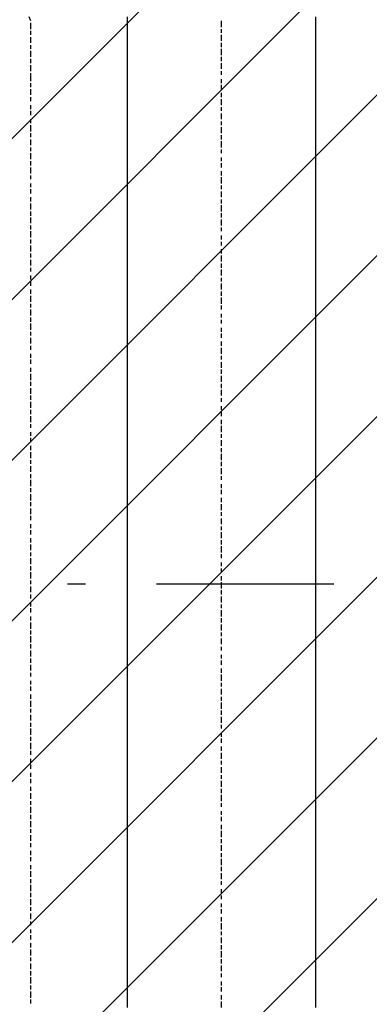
# Model space of a CAD drawing. Extents: x 997 to 109698, y 921 to 94021.
# Tile 570 of 656: x 18410 to 19149, y 55844 to 57922. Entities that reach past the tile are written whole.
import ezdxf

# ---------------------------------------------------------------- set-up
doc = ezdxf.new("R2010")
doc.units = 0
doc.header["$MEASUREMENT"] = 0
doc.layers.add('12', color=7, linetype='CONTINUOUS')
doc.layers.add('28', color=7, linetype='CONTINUOUS')

msp = doc.modelspace()

# ---------------------------------------------------------------- linework, layer by layer
at = {"layer": '12', "color": 1}
for p, q in [((18433.630503, 57919.563401), (18429.630503, 57928.563401)), ((18433.630503, 57902.563401), (18433.630503, 57915.563401)), ((18836.630503, 57906.563401), (18836.630503, 57919.563401)), ((18433.630503, 57890.563401), (18433.630503, 57898.563401)), ((18836.630503, 57894.563401), (18836.630503, 57902.563401)), ((18433.630503, 57873.563401), (18433.630503, 57885.563401)), ((18836.630503, 57877.563401), (18836.630503, 57890.563401)), ((18836.630503, 57864.563401), (18836.630503, 57873.563401)), ((18433.630503, 57860.563401), (18433.630503, 57868.563401)), ((18433.630503, 57843.563401), (18433.630503, 57856.563401)), ((18836.630503, 57847.563401), (18836.630503, 57860.563401)), ((18433.630503, 57830.563401), (18433.630503, 57839.563401)), ((18836.630503, 57834.563401), (18836.630503, 57843.563401)), ((18433.630503, 57813.563401), (18433.630503, 57826.563401)), ((18836.630503, 57818.563401), (18836.630503, 57830.563401)), ((18836.630503, 57805.563401), (18836.630503, 57813.563401)), ((18433.630503, 57805.563401), (18433.630503, 57809.563401)), ((18433.630503, 57792.563401), (18433.630503, 57805.563401)), ((18836.630503, 57788.563401), (18836.630503, 57796.563401)), ((18433.630503, 57779.563401), (18433.630503, 57788.563401)), ((18433.630503, 57763.563401), (18433.630503, 57775.563401)), ((18836.630503, 57775.563401), (18836.630503, 57784.563401)), ((18433.630503, 57750.563401), (18433.630503, 57758.563401)), ((18836.630503, 57758.563401), (18836.630503, 57767.563401)), ((18836.630503, 57741.563401), (18836.630503, 57754.563401)), ((18433.630503, 57733.563401), (18433.630503, 57741.563401)), ((18433.630503, 57720.563401), (18433.630503, 57729.563401)), ((18836.630503, 57729.563401), (18836.630503, 57737.563401)), ((18433.630503, 57703.563401), (18433.630503, 57712.563401)), ((18836.630503, 57712.563401), (18836.630503, 57724.563401)), ((18836.630503, 57699.563401), (18836.630503, 57707.563401)), ((18433.630503, 57686.563401), (18433.630503, 57699.563401)), ((18836.630503, 57682.563401), (18836.630503, 57695.563401)), ((18433.630503, 57674.563401), (18433.630503, 57682.563401)), ((18433.630503, 57657.563401), (18433.630503, 57669.563401)), ((18836.630503, 57669.563401), (18836.630503, 57678.563401)), ((18836.630503, 57652.563401), (18836.630503, 57665.563401)), ((18433.630503, 57644.563401), (18433.630503, 57652.563401)), ((18836.630503, 57640.563401), (18836.630503, 57648.563401)), ((18433.630503, 57627.563401), (18433.630503, 57640.563401)), ((18433.630503, 57614.563401), (18433.630503, 57623.563401)), ((18836.630503, 57623.563401), (18836.630503, 57631.563401)), ((18433.630503, 57597.563401), (18433.630503, 57610.563401)), ((18836.630503, 57610.563401), (18836.630503, 57619.563401)), ((18836.630503, 57593.563401), (18836.630503, 57602.563401)), ((18433.630503, 57585.563401), (18433.630503, 57593.563401)), ((18836.630503, 57576.563401), (18836.630503, 57589.563401)), ((18433.630503, 57568.563401), (18433.630503, 57576.563401)), ((18433.630503, 57555.563401), (18433.630503, 57564.563401)), ((18836.630503, 57564.563401), (18836.630503, 57572.563401)), ((18433.630503, 57538.563401), (18433.630503, 57547.563401)), ((18836.630503, 57547.563401), (18836.630503, 57559.563401)), ((18836.630503, 57534.563401), (18836.630503, 57542.563401)), ((18433.630503, 57521.563401), (18433.630503, 57534.563401)), ((18836.630503, 57517.563401), (18836.630503, 57530.563401)), ((18433.630503, 57508.563401), (18433.630503, 57517.563401)), ((18433.630503, 57492.563401), (18433.630503, 57504.563401)), ((18836.630503, 57504.563401), (18836.630503, 57513.563401)), ((18836.630503, 57487.563401), (18836.630503, 57500.563401)), ((18433.630503, 57479.563401), (18433.630503, 57487.563401)), ((18836.630503, 57475.563401), (18836.630503, 57483.563401)), ((18433.630503, 57462.563401), (18433.630503, 57475.563401)), ((18433.630503, 57449.563401), (18433.630503, 57458.563401)), ((18836.630503, 57458.563401), (18836.630503, 57466.563401)), ((18433.630503, 57432.563401), (18433.630503, 57445.563401)), ((18836.630503, 57445.563401), (18836.630503, 57453.563401)), ((18836.630503, 57428.563401), (18836.630503, 57437.563401)), ((18433.630503, 57420.563401), (18433.630503, 57428.563401)), ((18433.630503, 57403.563401), (18433.630503, 57415.563401)), ((18836.630503, 57411.563401), (18836.630503, 57424.563401)), ((18433.630503, 57390.563401), (18433.630503, 57398.563401)), ((18836.630503, 57398.563401), (18836.630503, 57407.563401)), ((18836.630503, 57382.563401), (18836.630503, 57394.563401)), ((18433.630503, 57373.563401), (18433.630503, 57382.563401)), ((18836.630503, 57369.563401), (18836.630503, 57377.563401)), ((18433.630503, 57360.563401), (18433.630503, 57369.563401)), ((18836.630503, 57352.563401), (18836.630503, 57365.563401)), ((18433.630503, 57343.563401), (18433.630503, 57352.563401)), ((18433.630503, 57326.563401), (18433.630503, 57339.563401)), ((18836.630503, 57339.563401), (18836.630503, 57348.563401)), ((18836.630503, 57322.563401), (18836.630503, 57335.563401)), ((18433.630503, 57314.563401), (18433.630503, 57322.563401)), ((18836.630503, 57310.563401), (18836.630503, 57318.563401)), ((18433.630503, 57297.563401), (18433.630503, 57310.563401)), ((18433.630503, 57284.563401), (18433.630503, 57293.563401)), ((18836.630503, 57293.563401), (18836.630503, 57301.563401)), ((18433.630503, 57267.563401), (18433.630503, 57280.563401)), ((18836.630503, 57280.563401), (18836.630503, 57288.563401)), ((18836.630503, 57263.563401), (18836.630503, 57271.563401)), ((18433.630503, 57255.563401), (18433.630503, 57263.563401)), ((18433.630503, 57238.563401), (18433.630503, 57250.563401)), ((18836.630503, 57250.563401), (18836.630503, 57259.563401)), ((18433.630503, 57225.563401), (18433.630503, 57233.563401)), ((18836.630503, 57233.563401), (18836.630503, 57242.563401)), ((18836.630503, 57216.563401), (18836.630503, 57229.563401)), ((18433.630503, 57208.563401), (18433.630503, 57216.563401)), ((18836.630503, 57204.563401), (18836.630503, 57212.563401)), ((18433.630503, 57195.563401), (18433.630503, 57204.563401)), ((18433.630503, 57178.563401), (18433.630503, 57187.563401)), ((18836.630503, 57187.563401), (18836.630503, 57199.563401)), ((18433.630503, 57161.563401), (18433.630503, 57174.563401)), ((18836.630503, 57174.563401), (18836.630503, 57183.563401)), ((18836.630503, 57157.563401), (18836.630503, 57170.563401)), ((18433.630503, 57149.563401), (18433.630503, 57157.563401)), ((18836.630503, 57144.563401), (18836.630503, 57153.563401)), ((18433.630503, 57132.563401), (18433.630503, 57144.563401)), ((18433.630503, 57119.563401), (18433.630503, 57128.563401)), ((18836.630503, 57128.563401), (18836.630503, 57140.563401)), ((18433.630503, 57102.563401), (18433.630503, 57115.563401)), ((18836.630503, 57115.563401), (18836.630503, 57123.563401)), ((18836.630503, 57098.563401), (18836.630503, 57106.563401)), ((18433.630503, 57089.563401), (18433.630503, 57098.563401)), ((18433.630503, 57072.563401), (18433.630503, 57085.563401)), ((18836.630503, 57085.563401), (18836.630503, 57094.563401)), ((18433.630503, 57060.563401), (18433.630503, 57068.563401)), ((18836.630503, 57068.563401), (18836.630503, 57077.563401)), ((18836.630503, 57051.563401), (18836.630503, 57064.563401)), ((18433.630503, 57043.563401), (18433.630503, 57051.563401)), ((18836.630503, 57039.563401), (18836.630503, 57047.563401)), ((18433.630503, 57030.563401), (18433.630503, 57039.563401)), ((18433.630503, 57013.563401), (18433.630503, 57022.563401)), ((18836.630503, 57022.563401), (18836.630503, 57034.563401)), ((18433.630503, 56996.563401), (18433.630503, 57009.563401)), ((18836.630503, 57009.563401), (18836.630503, 57017.563401)), ((18836.630503, 56992.563401), (18836.630503, 57005.563401)), ((18433.630503, 56984.563401), (18433.630503, 56992.563401)), ((18433.630503, 56967.563401), (18433.630503, 56979.563401)), ((18836.630503, 56979.563401), (18836.630503, 56988.563401)), ((18433.630503, 56954.563401), (18433.630503, 56962.563401)), ((18836.630503, 56962.563401), (18836.630503, 56975.563401)), ((18836.630503, 56950.563401), (18836.630503, 56958.563401)), ((18433.630503, 56937.563401), (18433.630503, 56950.563401)), ((18836.630503, 56933.563401), (18836.630503, 56941.563401)), ((18433.630503, 56924.563401), (18433.630503, 56933.563401)), ((18433.630503, 56907.563401), (18433.630503, 56920.563401)), ((18836.630503, 56920.563401), (18836.630503, 56929.563401)), ((18433.630503, 56895.563401), (18433.630503, 56903.563401)), ((18836.630503, 56903.563401), (18836.630503, 56912.563401)), ((18836.630503, 56886.563401), (18836.630503, 56899.563401)), ((18433.630503, 56878.563401), (18433.630503, 56890.563401)), ((18836.630503, 56874.563401), (18836.630503, 56882.563401)), ((18433.630503, 56865.563401), (18433.630503, 56874.563401)), ((18433.630503, 56848.563401), (18433.630503, 56857.563401)), ((18836.630503, 56857.563401), (18836.630503, 56869.563401)), ((18433.630503, 56835.563401), (18433.630503, 56844.563401)), ((18836.630503, 56844.563401), (18836.630503, 56852.563401)), ((18836.630503, 56827.563401), (18836.630503, 56840.563401)), ((18433.630503, 56818.563401), (18433.630503, 56827.563401)), ((18433.630503, 56802.563401), (18433.630503, 56814.563401)), ((18836.630503, 56814.563401), (18836.630503, 56823.563401)), ((18433.630503, 56789.563401), (18433.630503, 56797.563401)), ((18836.630503, 56797.563401), (18836.630503, 56810.563401)), ((18836.630503, 56785.563401), (18836.630503, 56793.563401)), ((18433.630503, 56772.563401), (18433.630503, 56785.563401)), ((18836.630503, 56768.563401), (18836.630503, 56776.563401)), ((18433.630503, 56759.563401), (18433.630503, 56768.563401)), ((18433.630503, 56742.563401), (18433.630503, 56755.563401)), ((18836.630503, 56755.563401), (18836.630503, 56763.563401)), ((18433.630503, 56730.563401), (18433.630503, 56738.563401)), ((18836.630503, 56738.563401), (18836.630503, 56747.563401)), ((18836.630503, 56721.563401), (18836.630503, 56734.563401)), ((18433.630503, 56713.563401), (18433.630503, 56725.563401)), ((18433.630503, 56700.563401), (18433.630503, 56708.563401)), ((18836.630503, 56708.563401), (18836.630503, 56717.563401)), ((18433.630503, 56683.563401), (18433.630503, 56691.563401)), ((18836.630503, 56691.563401), (18836.630503, 56704.563401)), ((18836.630503, 56679.563401), (18836.630503, 56687.563401)), ((18433.630503, 56670.563401), (18433.630503, 56679.563401)), ((18836.630503, 56662.563401), (18836.630503, 56675.563401)), ((18433.630503, 56653.563401), (18433.630503, 56662.563401)), ((18433.630503, 56636.563401), (18433.630503, 56649.563401)), ((18836.630503, 56649.563401), (18836.630503, 56658.563401)), ((18433.630503, 56624.563401), (18433.630503, 56632.563401)), ((18836.630503, 56632.563401), (18836.630503, 56645.563401)), ((18836.630503, 56620.563401), (18836.630503, 56628.563401)), ((18433.630503, 56607.563401), (18433.630503, 56620.563401)), ((18836.630503, 56603.563401), (18836.630503, 56615.563401)), ((18433.630503, 56594.563401), (18433.630503, 56603.563401)), ((18433.630503, 56577.563401), (18433.630503, 56590.563401)), ((18836.630503, 56590.563401), (18836.630503, 56598.563401)), ((18433.630503, 56564.563401), (18433.630503, 56573.563401)), ((18836.630503, 56573.563401), (18836.630503, 56581.563401)), ((18836.630503, 56560.563401), (18836.630503, 56569.563401)), ((18433.630503, 56548.563401), (18433.630503, 56560.563401)), ((18433.630503, 56535.563401), (18433.630503, 56543.563401)), ((18836.630503, 56543.563401), (18836.630503, 56552.563401)), ((18433.630503, 56518.563401), (18433.630503, 56526.563401)), ((18836.630503, 56526.563401), (18836.630503, 56539.563401)), ((18836.630503, 56514.563401), (18836.630503, 56522.563401)), ((18433.630503, 56505.563401), (18433.630503, 56514.563401)), ((18836.630503, 56497.563401), (18836.630503, 56509.563401)), ((18433.630503, 56488.563401), (18433.630503, 56497.563401)), ((18433.630503, 56471.563401), (18433.630503, 56484.563401)), ((18836.630503, 56484.563401), (18836.630503, 56492.563401)), ((18836.630503, 56467.563401), (18836.630503, 56480.563401)), ((18433.630503, 56459.563401), (18433.630503, 56467.563401)), ((18836.630503, 56454.563401), (18836.630503, 56463.563401)), ((18433.630503, 56442.563401), (18433.630503, 56454.563401)), ((18836.630503, 56437.563401), (18836.630503, 56450.563401)), ((18433.630503, 56429.563401), (18433.630503, 56437.563401)), ((18433.630503, 56412.563401), (18433.630503, 56425.563401)), ((18836.630503, 56425.563401), (18836.630503, 56433.563401)), ((18433.630503, 56399.563401), (18433.630503, 56408.563401)), ((18836.630503, 56408.563401), (18836.630503, 56416.563401)), ((18836.630503, 56395.563401), (18836.630503, 56404.563401)), ((18433.630503, 56382.563401), (18433.630503, 56395.563401)), ((18433.630503, 56370.563401), (18433.630503, 56378.563401)), ((18836.630503, 56378.563401), (18836.630503, 56387.563401)), ((18433.630503, 56353.563401), (18433.630503, 56361.563401)), ((18836.630503, 56361.563401), (18836.630503, 56374.563401)), ((18836.630503, 56349.563401), (18836.630503, 56357.563401)), ((18433.630503, 56340.563401), (18433.630503, 56349.563401)), ((18836.630503, 56332.563401), (18836.630503, 56344.563401)), ((18433.630503, 56323.563401), (18433.630503, 56332.563401)), ((18433.630503, 56310.563401), (18433.630503, 56319.563401)), ((18836.630503, 56319.563401), (18836.630503, 56327.563401)), ((18836.630503, 56302.563401), (18836.630503, 56315.563401)), ((18433.630503, 56294.563401), (18433.630503, 56302.563401)), ((18836.630503, 56289.563401), (18836.630503, 56298.563401)), ((18433.630503, 56277.563401), (18433.630503, 56289.563401)), ((18433.630503, 56264.563401), (18433.630503, 56272.563401)), ((18836.630503, 56272.563401), (18836.630503, 56285.563401)), ((18433.630503, 56247.563401), (18433.630503, 56260.563401)), ((18836.630503, 56260.563401), (18836.630503, 56268.563401)), ((18836.630503, 56243.563401), (18836.630503, 56251.563401)), ((18433.630503, 56234.563401), (18433.630503, 56243.563401)), ((18433.630503, 56217.563401), (18433.630503, 56230.563401)), ((18836.630503, 56230.563401), (18836.630503, 56239.563401)), ((18433.630503, 56205.563401), (18433.630503, 56213.563401)), ((18836.630503, 56213.563401), (18836.630503, 56222.563401)), ((18836.630503, 56196.563401), (18836.630503, 56209.563401)), ((18433.630503, 56188.563401), (18433.630503, 56200.563401)), ((18836.630503, 56183.563401), (18836.630503, 56192.563401)), ((18433.630503, 56175.563401), (18433.630503, 56183.563401)), ((18836.630503, 56167.563401), (18836.630503, 56179.563401)), ((18433.630503, 56158.563401), (18433.630503, 56167.563401)), ((18433.630503, 56145.563401), (18433.630503, 56154.563401)), ((18836.630503, 56154.563401), (18836.630503, 56162.563401)), ((18836.630503, 56137.563401), (18836.630503, 56150.563401)), ((18433.630503, 56128.563401), (18433.630503, 56137.563401)), ((18836.630503, 56124.563401), (18836.630503, 56133.563401)), ((18433.630503, 56112.563401), (18433.630503, 56124.563401)), ((18433.630503, 56099.563401), (18433.630503, 56107.563401)), ((18836.630503, 56107.563401), (18836.630503, 56120.563401)), ((18433.630503, 56082.563401), (18433.630503, 56095.563401)), ((18836.630503, 56095.563401), (18836.630503, 56103.563401)), ((18836.630503, 56078.563401), (18836.630503, 56086.563401)), ((18433.630503, 56069.563401), (18433.630503, 56078.563401)), ((18433.630503, 56052.563401), (18433.630503, 56065.563401)), ((18836.630503, 56065.563401), (18836.630503, 56073.563401)), ((18433.630503, 56040.563401), (18433.630503, 56048.563401)), ((18836.630503, 56048.563401), (18836.630503, 56056.563401)), ((18836.630503, 56035.563401), (18836.630503, 56044.563401)), ((18433.630503, 56023.563401), (18433.630503, 56035.563401)), ((18836.630503, 56018.563401), (18836.630503, 56027.563401)), ((18433.630503, 56010.563401), (18433.630503, 56018.563401)), ((18433.630503, 55993.563401), (18433.630503, 56001.563401)), ((18836.630503, 56001.563401), (18836.630503, 56014.563401)), ((18433.630503, 55980.563401), (18433.630503, 55989.563401)), ((18836.630503, 55989.563401), (18836.630503, 55997.563401)), ((18836.630503, 55972.563401), (18836.630503, 55984.563401)), ((18433.630503, 55963.563401), (18433.630503, 55972.563401)), ((18836.630503, 55959.563401), (18836.630503, 55968.563401)), ((18433.630503, 55946.563401), (18433.630503, 55959.563401)), ((18433.630503, 55934.563401), (18433.630503, 55942.563401)), ((18836.630503, 55942.563401), (18836.630503, 55955.563401)), ((18433.630503, 55917.563401), (18433.630503, 55929.563401)), ((18836.630503, 55929.563401), (18836.630503, 55938.563401)), ((18836.630503, 55913.563401), (18836.630503, 55925.563401)), ((18433.630503, 55904.563401), (18433.630503, 55913.563401)), ((18433.630503, 55887.563401), (18433.630503, 55900.563401)), ((18836.630503, 55900.563401), (18836.630503, 55908.563401)), ((18433.630503, 55874.563401), (18433.630503, 55883.563401)), ((18836.630503, 55883.563401), (18836.630503, 55891.563401)), ((18836.630503, 55870.563401), (18836.630503, 55879.563401)), ((18433.630503, 55857.563401), (18433.630503, 55870.563401)), ((18836.630503, 55853.563401), (18836.630503, 55862.563401)), ((18433.630503, 55845.563401), (18433.630503, 55853.563401)), ((18836.630503, 55836.563401), (18836.630503, 55849.563401))]:
    msp.add_line(p, q, dxfattribs=at)
at = {"layer": '12', "color": 5}
for p, q in [((18637.630503, 57915.563401), (18637.630503, 57928.563401)), ((18637.630503, 57906.563401), (18637.630503, 57915.563401)), ((19035.630503, 57915.563401), (19035.630503, 57928.563401)), ((19035.630503, 57906.563401), (19035.630503, 57915.563401)), ((18637.630503, 57894.563401), (18637.630503, 57906.563401)), ((18637.630503, 57885.563401), (18637.630503, 57894.563401)), ((19035.630503, 57894.563401), (19035.630503, 57906.563401)), ((19035.630503, 57885.563401), (19035.630503, 57894.563401)), ((18637.630503, 57877.563401), (18637.630503, 57885.563401)), ((18637.630503, 57864.563401), (18637.630503, 57877.563401)), ((19035.630503, 57877.563401), (19035.630503, 57885.563401)), ((19035.630503, 57864.563401), (19035.630503, 57877.563401)), ((18637.630503, 57856.563401), (18637.630503, 57864.563401)), ((18637.630503, 57847.563401), (18637.630503, 57856.563401)), ((19035.630503, 57856.563401), (19035.630503, 57864.563401)), ((19035.630503, 57847.563401), (19035.630503, 57856.563401)), ((18637.630503, 57834.563401), (18637.630503, 57847.563401)), ((18637.630503, 57826.563401), (18637.630503, 57834.563401)), ((19035.630503, 57834.563401), (19035.630503, 57847.563401)), ((19035.630503, 57826.563401), (19035.630503, 57834.563401)), ((18637.630503, 57818.563401), (18637.630503, 57826.563401)), ((18637.630503, 57805.563401), (18637.630503, 57818.563401)), ((19035.630503, 57818.563401), (19035.630503, 57826.563401)), ((19035.630503, 57805.563401), (19035.630503, 57818.563401)), ((18637.630503, 57796.563401), (18637.630503, 57805.563401)), ((18637.630503, 57784.563401), (18637.630503, 57796.563401)), ((19035.630503, 57796.563401), (19035.630503, 57805.563401)), ((19035.630503, 57784.563401), (19035.630503, 57796.563401)), ((18637.630503, 57775.563401), (18637.630503, 57784.563401)), ((18637.630503, 57767.563401), (18637.630503, 57775.563401)), ((19035.630503, 57775.563401), (19035.630503, 57784.563401)), ((19035.630503, 57767.563401), (19035.630503, 57775.563401)), ((18637.630503, 57754.563401), (18637.630503, 57767.563401)), ((18637.630503, 57746.563401), (18637.630503, 57754.563401)), ((19035.630503, 57754.563401), (19035.630503, 57767.563401)), ((19035.630503, 57746.563401), (19035.630503, 57754.563401)), ((18637.630503, 57737.563401), (18637.630503, 57746.563401)), ((18637.630503, 57724.563401), (18637.630503, 57737.563401)), ((19035.630503, 57737.563401), (19035.630503, 57746.563401)), ((19035.630503, 57724.563401), (19035.630503, 57737.563401)), ((18637.630503, 57716.563401), (18637.630503, 57724.563401)), ((18637.630503, 57707.563401), (18637.630503, 57716.563401)), ((18637.630503, 57695.563401), (18637.630503, 57707.563401)), ((19035.630503, 57716.563401), (19035.630503, 57724.563401)), ((19035.630503, 57707.563401), (19035.630503, 57716.563401)), ((19035.630503, 57695.563401), (19035.630503, 57707.563401)), ((18637.630503, 57686.563401), (18637.630503, 57695.563401)), ((18637.630503, 57678.563401), (18637.630503, 57686.563401)), ((19035.630503, 57686.563401), (19035.630503, 57695.563401)), ((19035.630503, 57674.563401), (19035.630503, 57686.563401)), ((18637.630503, 57665.563401), (18637.630503, 57678.563401)), ((18637.630503, 57657.563401), (18637.630503, 57665.563401)), ((19035.630503, 57665.563401), (19035.630503, 57674.563401)), ((19035.630503, 57657.563401), (19035.630503, 57665.563401)), ((18637.630503, 57644.563401), (18637.630503, 57657.563401)), ((18637.630503, 57636.563401), (18637.630503, 57644.563401)), ((19035.630503, 57644.563401), (19035.630503, 57657.563401)), ((19035.630503, 57636.563401), (19035.630503, 57644.563401)), ((18637.630503, 57627.563401), (18637.630503, 57636.563401)), ((18637.630503, 57614.563401), (18637.630503, 57627.563401)), ((19035.630503, 57627.563401), (19035.630503, 57636.563401)), ((19035.630503, 57614.563401), (19035.630503, 57627.563401)), ((18637.630503, 57606.563401), (18637.630503, 57614.563401)), ((18637.630503, 57597.563401), (18637.630503, 57606.563401)), ((19035.630503, 57606.563401), (19035.630503, 57614.563401)), ((19035.630503, 57597.563401), (19035.630503, 57606.563401)), ((18637.630503, 57585.563401), (18637.630503, 57597.563401)), ((18637.630503, 57576.563401), (18637.630503, 57585.563401)), ((19035.630503, 57585.563401), (19035.630503, 57597.563401)), ((19035.630503, 57576.563401), (19035.630503, 57585.563401)), ((18637.630503, 57568.563401), (18637.630503, 57576.563401)), ((18637.630503, 57555.563401), (18637.630503, 57568.563401)), ((19035.630503, 57564.563401), (19035.630503, 57576.563401)), ((19035.630503, 57555.563401), (19035.630503, 57564.563401)), ((18637.630503, 57547.563401), (18637.630503, 57555.563401)), ((18637.630503, 57534.563401), (18637.630503, 57547.563401)), ((19035.630503, 57547.563401), (19035.630503, 57555.563401)), ((19035.630503, 57534.563401), (19035.630503, 57547.563401)), ((18637.630503, 57525.563401), (18637.630503, 57534.563401)), ((18637.630503, 57517.563401), (18637.630503, 57525.563401)), ((19035.630503, 57525.563401), (19035.630503, 57534.563401)), ((19035.630503, 57517.563401), (19035.630503, 57525.563401)), ((18637.630503, 57504.563401), (18637.630503, 57517.563401)), ((18637.630503, 57496.563401), (18637.630503, 57504.563401)), ((19035.630503, 57504.563401), (19035.630503, 57517.563401)), ((19035.630503, 57496.563401), (19035.630503, 57504.563401)), ((18637.630503, 57487.563401), (18637.630503, 57496.563401)), ((18637.630503, 57475.563401), (18637.630503, 57487.563401)), ((19035.630503, 57487.563401), (19035.630503, 57496.563401)), ((19035.630503, 57475.563401), (19035.630503, 57487.563401)), ((18637.630503, 57466.563401), (18637.630503, 57475.563401)), ((18637.630503, 57458.563401), (18637.630503, 57466.563401)), ((18637.630503, 57445.563401), (18637.630503, 57458.563401)), ((19035.630503, 57466.563401), (19035.630503, 57475.563401)), ((19035.630503, 57453.563401), (19035.630503, 57466.563401)), ((18637.630503, 57437.563401), (18637.630503, 57445.563401)), ((18637.630503, 57424.563401), (18637.630503, 57437.563401)), ((19035.630503, 57445.563401), (19035.630503, 57453.563401)), ((19035.630503, 57437.563401), (19035.630503, 57445.563401)), ((19035.630503, 57424.563401), (19035.630503, 57437.563401)), ((18637.630503, 57415.563401), (18637.630503, 57424.563401)), ((18637.630503, 57407.563401), (18637.630503, 57415.563401)), ((19035.630503, 57415.563401), (19035.630503, 57424.563401)), ((19035.630503, 57407.563401), (19035.630503, 57415.563401)), ((18637.630503, 57394.563401), (18637.630503, 57407.563401)), ((18637.630503, 57386.563401), (18637.630503, 57394.563401)), ((19035.630503, 57394.563401), (19035.630503, 57407.563401)), ((19035.630503, 57386.563401), (19035.630503, 57394.563401)), ((18637.630503, 57377.563401), (18637.630503, 57386.563401)), ((18637.630503, 57365.563401), (18637.630503, 57377.563401)), ((19035.630503, 57377.563401), (19035.630503, 57386.563401)), ((19035.630503, 57365.563401), (19035.630503, 57377.563401)), ((18637.630503, 57356.563401), (18637.630503, 57365.563401)), ((18637.630503, 57348.563401), (18637.630503, 57356.563401)), ((19035.630503, 57356.563401), (19035.630503, 57365.563401)), ((19035.630503, 57348.563401), (19035.630503, 57356.563401)), ((18637.630503, 57335.563401), (18637.630503, 57348.563401)), ((18637.630503, 57326.563401), (18637.630503, 57335.563401)), ((19035.630503, 57335.563401), (19035.630503, 57348.563401)), ((19035.630503, 57326.563401), (19035.630503, 57335.563401)), ((18637.630503, 57314.563401), (18637.630503, 57326.563401)), ((18637.630503, 57305.563401), (18637.630503, 57314.563401)), ((19035.630503, 57314.563401), (19035.630503, 57326.563401)), ((19035.630503, 57305.563401), (19035.630503, 57314.563401)), ((18637.630503, 57297.563401), (18637.630503, 57305.563401)), ((18637.630503, 57284.563401), (18637.630503, 57297.563401)), ((19035.630503, 57297.563401), (19035.630503, 57305.563401)), ((19035.630503, 57284.563401), (19035.630503, 57297.563401)), ((18637.630503, 57276.563401), (18637.630503, 57284.563401)), ((18637.630503, 57267.563401), (18637.630503, 57276.563401)), ((19035.630503, 57276.563401), (19035.630503, 57284.563401)), ((19035.630503, 57267.563401), (19035.630503, 57276.563401)), ((18637.630503, 57255.563401), (18637.630503, 57267.563401)), ((18637.630503, 57246.563401), (18637.630503, 57255.563401)), ((19035.630503, 57255.563401), (19035.630503, 57267.563401)), ((19035.630503, 57246.563401), (19035.630503, 57255.563401)), ((18637.630503, 57238.563401), (18637.630503, 57246.563401)), ((18637.630503, 57225.563401), (18637.630503, 57238.563401)), ((19035.630503, 57238.563401), (19035.630503, 57246.563401)), ((19035.630503, 57225.563401), (19035.630503, 57238.563401)), ((18637.630503, 57216.563401), (18637.630503, 57225.563401)), ((18637.630503, 57204.563401), (18637.630503, 57216.563401)), ((19035.630503, 57216.563401), (19035.630503, 57225.563401)), ((19035.630503, 57204.563401), (19035.630503, 57216.563401)), ((18637.630503, 57195.563401), (18637.630503, 57204.563401)), ((18637.630503, 57187.563401), (18637.630503, 57195.563401)), ((18637.630503, 57174.563401), (18637.630503, 57187.563401)), ((19035.630503, 57195.563401), (19035.630503, 57204.563401)), ((19035.630503, 57187.563401), (19035.630503, 57195.563401)), ((19035.630503, 57174.563401), (19035.630503, 57187.563401)), ((18637.630503, 57166.563401), (18637.630503, 57174.563401)), ((18637.630503, 57157.563401), (18637.630503, 57166.563401)), ((19035.630503, 57166.563401), (19035.630503, 57174.563401)), ((19035.630503, 57157.563401), (19035.630503, 57166.563401)), ((18637.630503, 57144.563401), (18637.630503, 57157.563401)), ((19035.630503, 57144.563401), (19035.630503, 57157.563401)), ((18637.630503, 57136.563401), (18637.630503, 57144.563401)), ((18637.630503, 57128.563401), (18637.630503, 57136.563401)), ((18637.630503, 57115.563401), (18637.630503, 57128.563401)), ((19035.630503, 57136.563401), (19035.630503, 57144.563401)), ((19035.630503, 57128.563401), (19035.630503, 57136.563401)), ((19035.630503, 57115.563401), (19035.630503, 57128.563401)), ((18637.630503, 57106.563401), (18637.630503, 57115.563401)), ((18637.630503, 57094.563401), (18637.630503, 57106.563401)), ((19035.630503, 57106.563401), (19035.630503, 57115.563401)), ((19035.630503, 57094.563401), (19035.630503, 57106.563401)), ((18637.630503, 57085.563401), (18637.630503, 57094.563401)), ((18637.630503, 57077.563401), (18637.630503, 57085.563401)), ((19035.630503, 57085.563401), (19035.630503, 57094.563401)), ((19035.630503, 57077.563401), (19035.630503, 57085.563401)), ((18637.630503, 57064.563401), (18637.630503, 57077.563401)), ((18637.630503, 57056.563401), (18637.630503, 57064.563401)), ((19035.630503, 57064.563401), (19035.630503, 57077.563401)), ((19035.630503, 57056.563401), (19035.630503, 57064.563401)), ((18637.630503, 57047.563401), (18637.630503, 57056.563401)), ((18637.630503, 57034.563401), (18637.630503, 57047.563401)), ((19035.630503, 57047.563401), (19035.630503, 57056.563401)), ((19035.630503, 57034.563401), (19035.630503, 57047.563401)), ((18637.630503, 57026.563401), (18637.630503, 57034.563401)), ((18637.630503, 57017.563401), (18637.630503, 57026.563401)), ((19035.630503, 57026.563401), (19035.630503, 57034.563401)), ((19035.630503, 57017.563401), (19035.630503, 57026.563401)), ((18637.630503, 57005.563401), (18637.630503, 57017.563401)), ((18637.630503, 56996.563401), (18637.630503, 57005.563401)), ((19035.630503, 57005.563401), (19035.630503, 57017.563401)), ((19035.630503, 56996.563401), (19035.630503, 57005.563401)), ((18637.630503, 56988.563401), (18637.630503, 56996.563401)), ((18637.630503, 56975.563401), (18637.630503, 56988.563401)), ((19035.630503, 56984.563401), (19035.630503, 56996.563401)), ((19035.630503, 56975.563401), (19035.630503, 56984.563401)), ((18637.630503, 56967.563401), (18637.630503, 56975.563401)), ((18637.630503, 56954.563401), (18637.630503, 56967.563401)), ((19035.630503, 56967.563401), (19035.630503, 56975.563401)), ((19035.630503, 56954.563401), (19035.630503, 56967.563401)), ((18637.630503, 56945.563401), (18637.630503, 56954.563401)), ((18637.630503, 56937.563401), (18637.630503, 56945.563401)), ((18637.630503, 56924.563401), (18637.630503, 56937.563401)), ((19035.630503, 56945.563401), (19035.630503, 56954.563401)), ((19035.630503, 56937.563401), (19035.630503, 56945.563401)), ((19035.630503, 56924.563401), (19035.630503, 56937.563401)), ((18637.630503, 56916.563401), (18637.630503, 56924.563401)), ((18637.630503, 56907.563401), (18637.630503, 56916.563401)), ((19035.630503, 56916.563401), (19035.630503, 56924.563401)), ((19035.630503, 56907.563401), (19035.630503, 56916.563401)), ((18637.630503, 56895.563401), (18637.630503, 56907.563401)), ((18637.630503, 56886.563401), (18637.630503, 56895.563401)), ((19035.630503, 56895.563401), (19035.630503, 56907.563401)), ((19035.630503, 56886.563401), (19035.630503, 56895.563401)), ((18637.630503, 56878.563401), (18637.630503, 56886.563401)), ((18637.630503, 56865.563401), (18637.630503, 56878.563401)), ((19035.630503, 56874.563401), (19035.630503, 56886.563401)), ((18637.630503, 56857.563401), (18637.630503, 56865.563401)), ((18637.630503, 56844.563401), (18637.630503, 56857.563401)), ((19035.630503, 56865.563401), (19035.630503, 56874.563401)), ((19035.630503, 56857.563401), (19035.630503, 56865.563401)), ((19035.630503, 56844.563401), (19035.630503, 56857.563401)), ((18637.630503, 56835.563401), (18637.630503, 56844.563401)), ((18637.630503, 56827.563401), (18637.630503, 56835.563401)), ((19035.630503, 56835.563401), (19035.630503, 56844.563401)), ((19035.630503, 56827.563401), (19035.630503, 56835.563401)), ((18637.630503, 56814.563401), (18637.630503, 56827.563401)), ((18637.630503, 56806.563401), (18637.630503, 56814.563401)), ((19035.630503, 56814.563401), (19035.630503, 56827.563401)), ((19035.630503, 56806.563401), (19035.630503, 56814.563401)), ((18637.630503, 56797.563401), (18637.630503, 56806.563401)), ((18637.630503, 56785.563401), (18637.630503, 56797.563401)), ((19035.630503, 56797.563401), (19035.630503, 56806.563401)), ((19035.630503, 56785.563401), (19035.630503, 56797.563401)), ((18637.630503, 56776.563401), (18637.630503, 56785.563401)), ((18637.630503, 56768.563401), (18637.630503, 56776.563401)), ((19035.630503, 56776.563401), (19035.630503, 56785.563401)), ((19035.630503, 56768.563401), (19035.630503, 56776.563401)), ((18637.630503, 56755.563401), (18637.630503, 56768.563401)), ((18637.630503, 56747.563401), (18637.630503, 56755.563401)), ((19035.630503, 56755.563401), (19035.630503, 56768.563401)), ((19035.630503, 56747.563401), (19035.630503, 56755.563401)), ((18637.630503, 56734.563401), (18637.630503, 56747.563401)), ((18637.630503, 56725.563401), (18637.630503, 56734.563401)), ((19035.630503, 56734.563401), (19035.630503, 56747.563401)), ((19035.630503, 56725.563401), (19035.630503, 56734.563401)), ((18637.630503, 56717.563401), (18637.630503, 56725.563401)), ((18637.630503, 56704.563401), (18637.630503, 56717.563401)), ((19035.630503, 56717.563401), (19035.630503, 56725.563401)), ((19035.630503, 56704.563401), (19035.630503, 56717.563401)), ((18637.630503, 56696.563401), (18637.630503, 56704.563401)), ((18637.630503, 56687.563401), (18637.630503, 56696.563401)), ((18637.630503, 56675.563401), (18637.630503, 56687.563401)), ((19035.630503, 56696.563401), (19035.630503, 56704.563401)), ((19035.630503, 56687.563401), (19035.630503, 56696.563401)), ((19035.630503, 56675.563401), (19035.630503, 56687.563401)), ((18637.630503, 56666.563401), (18637.630503, 56675.563401)), ((19035.630503, 56666.563401), (19035.630503, 56675.563401)), ((18637.630503, 56658.563401), (18637.630503, 56666.563401)), ((18637.630503, 56645.563401), (18637.630503, 56658.563401)), ((19035.630503, 56658.563401), (19035.630503, 56666.563401)), ((19035.630503, 56645.563401), (19035.630503, 56658.563401)), ((18637.630503, 56636.563401), (18637.630503, 56645.563401)), ((18637.630503, 56624.563401), (18637.630503, 56636.563401)), ((19035.630503, 56636.563401), (19035.630503, 56645.563401)), ((19035.630503, 56624.563401), (19035.630503, 56636.563401)), ((18637.630503, 56615.563401), (18637.630503, 56624.563401)), ((18637.630503, 56607.563401), (18637.630503, 56615.563401)), ((18637.630503, 56594.563401), (18637.630503, 56607.563401)), ((19035.630503, 56615.563401), (19035.630503, 56624.563401)), ((19035.630503, 56607.563401), (19035.630503, 56615.563401)), ((19035.630503, 56594.563401), (19035.630503, 56607.563401)), ((18637.630503, 56586.563401), (18637.630503, 56594.563401)), ((18637.630503, 56577.563401), (18637.630503, 56586.563401)), ((19035.630503, 56586.563401), (19035.630503, 56594.563401)), ((19035.630503, 56577.563401), (19035.630503, 56586.563401)), ((18637.630503, 56564.563401), (18637.630503, 56577.563401)), ((18637.630503, 56556.563401), (18637.630503, 56564.563401)), ((19035.630503, 56564.563401), (19035.630503, 56577.563401)), ((19035.630503, 56556.563401), (19035.630503, 56564.563401)), ((18637.630503, 56548.563401), (18637.630503, 56556.563401)), ((18637.630503, 56535.563401), (18637.630503, 56548.563401)), ((19035.630503, 56548.563401), (19035.630503, 56556.563401)), ((19035.630503, 56535.563401), (19035.630503, 56548.563401)), ((18637.630503, 56526.563401), (18637.630503, 56535.563401)), ((18637.630503, 56514.563401), (18637.630503, 56526.563401)), ((19035.630503, 56526.563401), (19035.630503, 56535.563401)), ((19035.630503, 56514.563401), (19035.630503, 56526.563401)), ((18637.630503, 56505.563401), (18637.630503, 56514.563401)), ((18637.630503, 56497.563401), (18637.630503, 56505.563401)), ((19035.630503, 56505.563401), (19035.630503, 56514.563401)), ((19035.630503, 56497.563401), (19035.630503, 56505.563401)), ((18637.630503, 56484.563401), (18637.630503, 56497.563401)), ((18637.630503, 56476.563401), (18637.630503, 56484.563401)), ((19035.630503, 56484.563401), (19035.630503, 56497.563401)), ((19035.630503, 56476.563401), (19035.630503, 56484.563401)), ((18637.630503, 56467.563401), (18637.630503, 56476.563401)), ((18637.630503, 56454.563401), (18637.630503, 56467.563401)), ((19035.630503, 56467.563401), (19035.630503, 56476.563401)), ((19035.630503, 56454.563401), (19035.630503, 56467.563401)), ((18637.630503, 56446.563401), (18637.630503, 56454.563401)), ((18637.630503, 56437.563401), (18637.630503, 56446.563401)), ((19035.630503, 56446.563401), (19035.630503, 56454.563401)), ((19035.630503, 56437.563401), (19035.630503, 56446.563401)), ((18637.630503, 56425.563401), (18637.630503, 56437.563401)), ((18637.630503, 56416.563401), (18637.630503, 56425.563401)), ((19035.630503, 56425.563401), (19035.630503, 56437.563401)), ((19035.630503, 56416.563401), (19035.630503, 56425.563401)), ((18637.630503, 56408.563401), (18637.630503, 56416.563401)), ((18637.630503, 56395.563401), (18637.630503, 56408.563401)), ((19035.630503, 56404.563401), (19035.630503, 56416.563401)), ((19035.630503, 56395.563401), (19035.630503, 56404.563401)), ((18637.630503, 56387.563401), (18637.630503, 56395.563401)), ((18637.630503, 56374.563401), (18637.630503, 56387.563401)), ((19035.630503, 56387.563401), (19035.630503, 56395.563401)), ((19035.630503, 56374.563401), (19035.630503, 56387.563401)), ((18637.630503, 56365.563401), (18637.630503, 56374.563401)), ((18637.630503, 56357.563401), (18637.630503, 56365.563401)), ((18637.630503, 56344.563401), (18637.630503, 56357.563401)), ((19035.630503, 56365.563401), (19035.630503, 56374.563401)), ((19035.630503, 56357.563401), (19035.630503, 56365.563401)), ((19035.630503, 56344.563401), (19035.630503, 56357.563401)), ((18637.630503, 56336.563401), (18637.630503, 56344.563401)), ((18637.630503, 56327.563401), (18637.630503, 56336.563401)), ((19035.630503, 56336.563401), (19035.630503, 56344.563401)), ((19035.630503, 56327.563401), (19035.630503, 56336.563401)), ((18637.630503, 56315.563401), (18637.630503, 56327.563401)), ((18637.630503, 56306.563401), (18637.630503, 56315.563401)), ((19035.630503, 56315.563401), (19035.630503, 56327.563401)), ((19035.630503, 56306.563401), (19035.630503, 56315.563401)), ((18637.630503, 56298.563401), (18637.630503, 56306.563401)), ((18637.630503, 56285.563401), (18637.630503, 56298.563401)), ((19035.630503, 56294.563401), (19035.630503, 56306.563401)), ((19035.630503, 56285.563401), (19035.630503, 56294.563401)), ((18637.630503, 56277.563401), (18637.630503, 56285.563401)), ((18637.630503, 56264.563401), (18637.630503, 56277.563401)), ((19035.630503, 56277.563401), (19035.630503, 56285.563401)), ((19035.630503, 56264.563401), (19035.630503, 56277.563401)), ((18637.630503, 56255.563401), (18637.630503, 56264.563401)), ((18637.630503, 56247.563401), (18637.630503, 56255.563401)), ((19035.630503, 56255.563401), (19035.630503, 56264.563401)), ((19035.630503, 56247.563401), (19035.630503, 56255.563401)), ((18637.630503, 56234.563401), (18637.630503, 56247.563401)), ((18637.630503, 56226.563401), (18637.630503, 56234.563401)), ((19035.630503, 56234.563401), (19035.630503, 56247.563401)), ((19035.630503, 56226.563401), (19035.630503, 56234.563401)), ((18637.630503, 56217.563401), (18637.630503, 56226.563401)), ((18637.630503, 56205.563401), (18637.630503, 56217.563401)), ((19035.630503, 56217.563401), (19035.630503, 56226.563401)), ((19035.630503, 56205.563401), (19035.630503, 56217.563401)), ((18637.630503, 56196.563401), (18637.630503, 56205.563401)), ((18637.630503, 56188.563401), (18637.630503, 56196.563401)), ((19035.630503, 56196.563401), (19035.630503, 56205.563401)), ((19035.630503, 56188.563401), (19035.630503, 56196.563401)), ((18637.630503, 56175.563401), (18637.630503, 56188.563401)), ((18637.630503, 56167.563401), (18637.630503, 56175.563401)), ((19035.630503, 56175.563401), (19035.630503, 56188.563401)), ((19035.630503, 56167.563401), (19035.630503, 56175.563401)), ((18637.630503, 56154.563401), (18637.630503, 56167.563401)), ((18637.630503, 56145.563401), (18637.630503, 56154.563401)), ((19035.630503, 56154.563401), (19035.630503, 56167.563401)), ((19035.630503, 56145.563401), (19035.630503, 56154.563401)), ((18637.630503, 56137.563401), (18637.630503, 56145.563401)), ((18637.630503, 56124.563401), (18637.630503, 56137.563401)), ((19035.630503, 56137.563401), (19035.630503, 56145.563401)), ((19035.630503, 56124.563401), (19035.630503, 56137.563401)), ((18637.630503, 56116.563401), (18637.630503, 56124.563401)), ((18637.630503, 56107.563401), (18637.630503, 56116.563401)), ((18637.630503, 56095.563401), (18637.630503, 56107.563401)), ((19035.630503, 56116.563401), (19035.630503, 56124.563401)), ((19035.630503, 56107.563401), (19035.630503, 56116.563401)), ((19035.630503, 56095.563401), (19035.630503, 56107.563401)), ((18637.630503, 56086.563401), (18637.630503, 56095.563401)), ((18637.630503, 56078.563401), (18637.630503, 56086.563401)), ((19035.630503, 56086.563401), (19035.630503, 56095.563401)), ((19035.630503, 56078.563401), (19035.630503, 56086.563401)), ((18637.630503, 56065.563401), (18637.630503, 56078.563401)), ((18637.630503, 56056.563401), (18637.630503, 56065.563401)), ((19035.630503, 56065.563401), (19035.630503, 56078.563401)), ((19035.630503, 56056.563401), (19035.630503, 56065.563401)), ((18637.630503, 56044.563401), (18637.630503, 56056.563401)), ((18637.630503, 56035.563401), (18637.630503, 56044.563401)), ((19035.630503, 56044.563401), (19035.630503, 56056.563401)), ((19035.630503, 56035.563401), (19035.630503, 56044.563401)), ((18637.630503, 56027.563401), (18637.630503, 56035.563401)), ((18637.630503, 56014.563401), (18637.630503, 56027.563401)), ((19035.630503, 56027.563401), (19035.630503, 56035.563401)), ((19035.630503, 56014.563401), (19035.630503, 56027.563401)), ((18637.630503, 56006.563401), (18637.630503, 56014.563401)), ((18637.630503, 55997.563401), (18637.630503, 56006.563401)), ((19035.630503, 56006.563401), (19035.630503, 56014.563401)), ((19035.630503, 55997.563401), (19035.630503, 56006.563401)), ((18637.630503, 55984.563401), (18637.630503, 55997.563401)), ((18637.630503, 55976.563401), (18637.630503, 55984.563401)), ((19035.630503, 55984.563401), (19035.630503, 55997.563401)), ((19035.630503, 55976.563401), (19035.630503, 55984.563401)), ((18637.630503, 55968.563401), (18637.630503, 55976.563401)), ((18637.630503, 55955.563401), (18637.630503, 55968.563401)), ((19035.630503, 55968.563401), (19035.630503, 55976.563401)), ((19035.630503, 55955.563401), (19035.630503, 55968.563401)), ((18637.630503, 55946.563401), (18637.630503, 55955.563401)), ((18637.630503, 55934.563401), (18637.630503, 55946.563401)), ((19035.630503, 55946.563401), (19035.630503, 55955.563401)), ((19035.630503, 55934.563401), (19035.630503, 55946.563401)), ((18637.630503, 55925.563401), (18637.630503, 55934.563401)), ((18637.630503, 55917.563401), (18637.630503, 55925.563401)), ((19035.630503, 55925.563401), (19035.630503, 55934.563401)), ((19035.630503, 55917.563401), (19035.630503, 55925.563401)), ((18637.630503, 55904.563401), (18637.630503, 55917.563401)), ((18637.630503, 55896.563401), (18637.630503, 55904.563401)), ((19035.630503, 55904.563401), (19035.630503, 55917.563401)), ((19035.630503, 55896.563401), (19035.630503, 55904.563401)), ((18637.630503, 55887.563401), (18637.630503, 55896.563401)), ((18637.630503, 55874.563401), (18637.630503, 55887.563401)), ((19035.630503, 55887.563401), (19035.630503, 55896.563401)), ((19035.630503, 55874.563401), (19035.630503, 55887.563401)), ((18637.630503, 55866.563401), (18637.630503, 55874.563401)), ((18637.630503, 55857.563401), (18637.630503, 55866.563401)), ((18637.630503, 55845.563401), (18637.630503, 55857.563401)), ((19035.630503, 55866.563401), (19035.630503, 55874.563401)), ((19035.630503, 55857.563401), (19035.630503, 55866.563401)), ((19035.630503, 55845.563401), (19035.630503, 55857.563401)), ((18637.630503, 55836.563401), (18637.630503, 55845.563401)), ((19035.630503, 55836.563401), (19035.630503, 55845.563401))]:
    msp.add_line(p, q, dxfattribs=at)
at = {"layer": '28', "color": 2}
for p, q in [((19408.287609, 58685.955237), (6572.636205, 45850.303834)), ((19747.698864, 58685.955237), (6572.636205, 45510.892579)), ((20087.110119, 58685.955237), (6572.636205, 45171.481324)), ((20426.521374, 58685.955237), (6861.224411, 45120.658275)), ((7200.635666, 45120.658275), (20765.932629, 58685.955237)), ((7540.046921, 45120.658275), (21105.343884, 58685.955237)), ((7879.458176, 45120.658275), (21444.755139, 58685.955237)), ((8218.869431, 45120.658275), (21784.166394, 58685.955237))]:
    msp.add_line(p, q, dxfattribs=at)
at = {"layer": '28', "color": 4, "linetype": 'Continuous'}
msp.add_line((18548.630503, 56730.563401), (18511.130503, 56730.563401), dxfattribs=at)
at = {"layer": '28', "color": 4}
msp.add_line((19073.630503, 56730.563401), (18698.630503, 56730.563401), dxfattribs=at)

doc.saveas('drawing.dxf')
